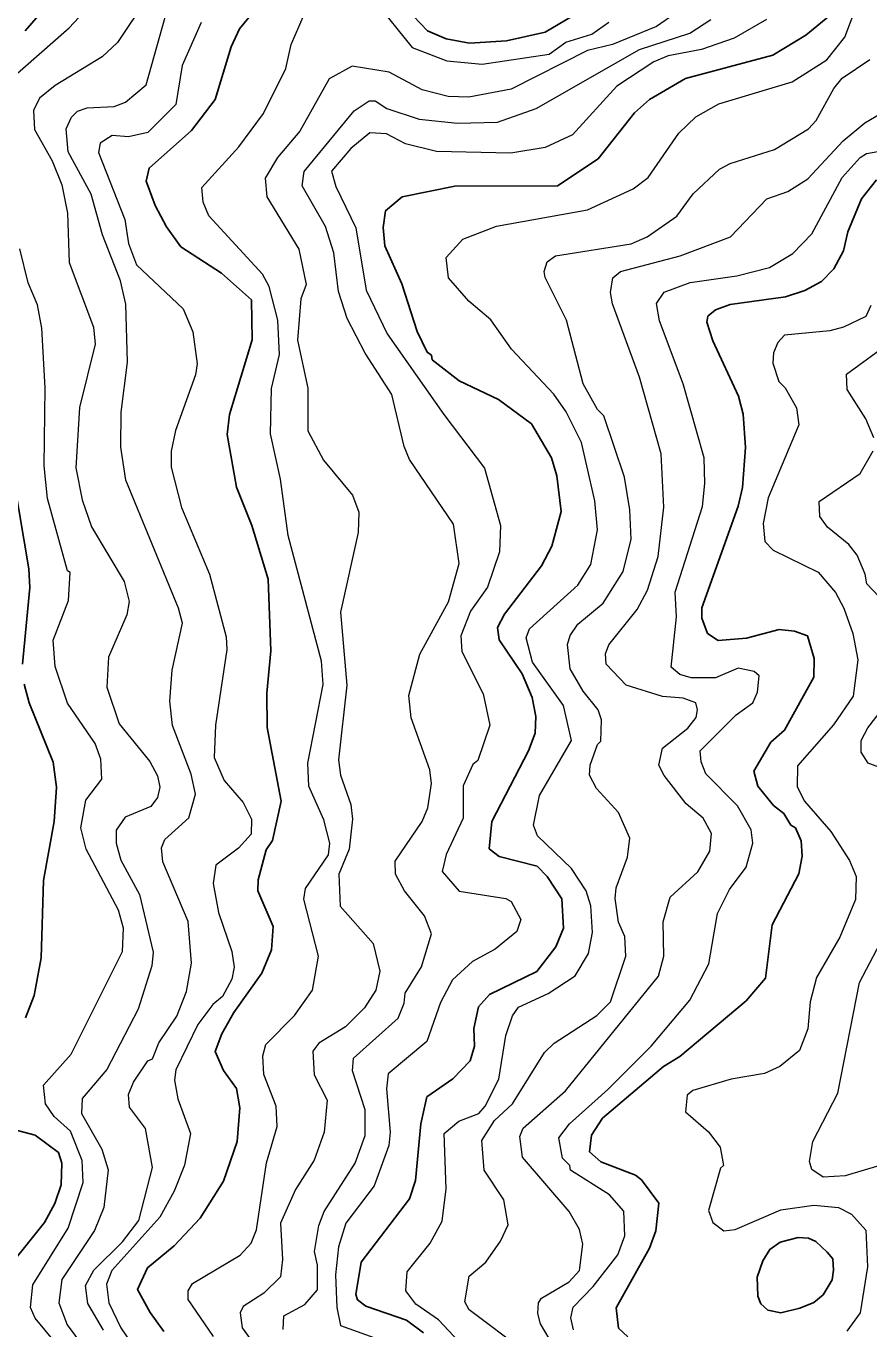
# Model space of a CAD drawing. Extents: x 673.3 to 698.5, y 6984.3 to 7012.3.
# Drawn here: x 692.52 to 693.369, y 7002.723 to 7004.035 of the extents above; entities that cross this region are included whole.
import ezdxf

# ---------------------------------------------------------------- set-up
doc = ezdxf.new("R2010")
doc.units = 0
doc.header["$LTSCALE"] = 0.032
doc.layers.add('1', color=7, linetype='Continuous', lineweight=25)
doc.layers.add('2', color=7, linetype='Continuous', lineweight=13)

msp = doc.modelspace()

# ---------------------------------------------------------------- linework, layer by layer
at = {"layer": '1'}
for points in [[(692.584, 7004.105), (692.5193, 7004.0304)], [(692.6591, 7002.7207), (692.6453, 7002.7396), (692.6326, 7002.7628), (692.6426, 7002.7848), (692.6695, 7002.8068), (692.6958, 7002.8347), (692.7193, 7002.872), (692.7328, 7002.912), (692.7357, 7002.9458), (692.7322, 7002.9653), (692.7193, 7002.9833), (692.7107, 7003.0025), (692.7174, 7003.0204), (692.7294, 7003.0419), (692.7577, 7003.0816), (692.7674, 7003.1048), (692.7691, 7003.1284), (692.7538, 7003.1643), (692.7542, 7003.1754), (692.762, 7003.2056), (692.7684, 7003.2149), (692.7773, 7003.2547), (692.7632, 7003.3287), (692.7627, 7003.3633), (692.7667, 7003.406), (692.7642, 7003.4781), (692.7478, 7003.5322), (692.7324, 7003.5709), (692.7228, 7003.624), (692.7251, 7003.6439), (692.7479, 7003.7192), (692.7472, 7003.7594), (692.7172, 7003.7865), (692.6763, 7003.8129), (692.6616, 7003.8332), (692.6502, 7003.8545), (692.6414, 7003.8791), (692.6443, 7003.8923), (692.687, 7003.9302), (692.7109, 7003.9612), (692.7269, 7004.0143), (692.7354, 7004.0325), (692.7494, 7004.0496)], [(693.3334, 7004.049), (693.3055, 7004.0261), (693.2722, 7004.0061), (693.1843, 7003.9823), (693.1481, 7003.9612), (693.133, 7003.9478), (693.0965, 7003.9016), (693.0554, 7003.8742), (692.952, 7003.8739), (692.899, 7003.8634), (692.8824, 7003.8493), (692.88, 7003.8323), (692.8815, 7003.8139), (692.8987, 7003.7756), (692.9143, 7003.7278), (692.9243, 7003.7068), (692.9286, 7003.7037), (692.9293, 7003.6992), (692.9566, 7003.6781), (692.996, 7003.6591), (693.0294, 7003.6346), (693.0493, 7003.6003), (693.0549, 7003.5823), (693.059, 7003.5465), (693.0496, 7003.5114), (693.0395, 7003.4916), (693.0021, 7003.443), (692.9949, 7003.4295), (692.9967, 7003.4172), (693.0199, 7003.3828), (693.0298, 7003.3589), (693.0338, 7003.34), (693.0329, 7003.3232), (693.0263, 7003.3052), (692.9892, 7003.2341), (692.9866, 7003.2067), (692.9967, 7003.199), (693.0349, 7003.1891), (693.0449, 7003.1788), (693.0598, 7003.1564), (693.0615, 7003.1266), (693.0537, 7003.1078), (693.0346, 7003.0832), (692.9871, 7003.0599), (692.976, 7003.0475), (692.9712, 7003.0256), (692.9719, 7003.0078), (692.9675, 7002.9931), (692.95, 7002.9749), (692.9239, 7002.9569), (692.9178, 7002.9297), (692.9125, 7002.8725), (692.9066, 7002.8541), (692.8578, 7002.7904), (692.8523, 7002.758), (692.8541, 7002.7524)], [(692.9034, 7004.0527), (692.9247, 7004.0303), (692.9435, 7004.0224), (692.9667, 7004.0181), (693.0042, 7004.0205), (693.0429, 7004.0292), (693.0767, 7004.0488)], [(693.1262, 7002.7151), (693.1169, 7002.724), (693.1145, 7002.7443), (693.1481, 7002.8045), (693.1544, 7002.822), (693.1576, 7002.8499), (693.14, 7002.8734), (693.1339, 7002.8779), (693.0992, 7002.8916), (693.0878, 7002.9014), (693.0898, 7002.9182), (693.1008, 7002.9353), (693.1622, 7002.9876), (693.1785, 7002.9975), (693.2453, 7003.0536), (693.2648, 7003.0764), (693.2717, 7003.13), (693.2983, 7003.1815), (693.3017, 7003.1993), (693.3009, 7003.2147), (693.2951, 7003.2279), (693.2904, 7003.2306), (693.2834, 7003.2423), (693.273, 7003.2503), (693.2572, 7003.2699), (693.253, 7003.2849), (693.2702, 7003.314), (693.284, 7003.3261), (693.3136, 7003.3797), (693.3139, 7003.3983), (693.3071, 7003.4212), (693.2942, 7003.4258), (693.2785, 7003.4277), (693.2458, 7003.4188), (693.2173, 7003.4163), (693.2065, 7003.4236), (693.2008, 7003.439), (693.2009, 7003.4493), (693.2375, 7003.5517), (693.2416, 7003.5707), (693.2448, 7003.6108), (693.2424, 7003.6445), (693.2378, 7003.6625), (693.2119, 7003.7183), (693.2057, 7003.7371), (693.2067, 7003.743), (693.2146, 7003.7493), (693.2292, 7003.755), (693.2849, 7003.7624), (693.3045, 7003.769), (693.3212, 7003.7779), (693.3338, 7003.7907), (693.3433, 7003.809), (693.3478, 7003.828), (693.3614, 7003.8612), (693.3767, 7003.8803)], [(692.5029, 7003.6081), (692.5233, 7003.4888), (692.524, 7003.4697), (692.5167, 7003.3926)], [(692.5183, 7003.3726), (692.5236, 7003.3537), (692.5477, 7003.2938), (692.5509, 7003.2689), (692.5485, 7003.2341), (692.5378, 7003.1749), (692.5356, 7003.0968), (692.5286, 7003.0588), (692.5198, 7003.0365)], [(692.5054, 7002.9248), (692.5294, 7002.9183), (692.5531, 7002.9009), (692.5565, 7002.8901), (692.5557, 7002.8682), (692.5492, 7002.8494), (692.5388, 7002.8302), (692.4898, 7002.7696)], [(692.8541, 7002.7524), (692.8625, 7002.7462), (692.9035, 7002.7321), (692.9206, 7002.7191)]]:
    msp.add_lwpolyline(points, dxfattribs=at)
msp.add_lwpolyline([(693.2673, 7002.7422), (693.2601, 7002.7485), (693.2571, 7002.7561), (693.2564, 7002.7753), (693.2621, 7002.7918), (693.2692, 7002.8032), (693.2797, 7002.8105), (693.2978, 7002.8152), (693.3082, 7002.8144), (693.3156, 7002.8111), (693.3271, 7002.8004), (693.3327, 7002.7937), (693.3333, 7002.7825), (693.3319, 7002.7726), (693.323, 7002.7576), (693.3136, 7002.7497), (693.2995, 7002.7442), (693.2805, 7002.7394)], close=True, dxfattribs=at)
at = {"layer": '2'}
for points in [[(692.5034, 7003.9804), (692.5639, 7004.0335), (692.6741, 7004.1516)], [(692.6424, 7004.0637), (692.6125, 7004.0186), (692.597, 7004.0041), (692.5495, 7003.9754), (692.5338, 7003.9626), (692.528, 7003.9501), (692.5288, 7003.9312), (692.5466, 7003.8994), (692.5565, 7003.8753), (692.5622, 7003.8468), (692.5639, 7003.7971), (692.5884, 7003.7319), (692.59, 7003.715), (692.574, 7003.6511), (692.5704, 7003.5905), (692.5769, 7003.558), (692.5862, 7003.5311), (692.6191, 7003.4759), (692.624, 7003.4559), (692.6217, 7003.4424), (692.6032, 7003.3996), (692.6016, 7003.3693), (692.6142, 7003.3326), (692.645, 7003.2945), (692.6526, 7003.2802), (692.6551, 7003.2689), (692.6527, 7003.2585), (692.6461, 7003.2493), (692.6201, 7003.2386), (692.6112, 7003.2256), (692.6112, 7003.2124), (692.6159, 7003.1954), (692.6346, 7003.1608), (692.6484, 7003.1026), (692.6469, 7003.0889), (692.6332, 7003.0452), (692.6018, 7002.9845), (692.577, 7002.9553), (692.5763, 7002.9402), (692.5965, 7002.9042), (692.6029, 7002.8833), (692.5987, 7002.8455), (692.5894, 7002.8223), (692.5563, 7002.7731), (692.5534, 7002.7493), (692.5616, 7002.7273), (692.5858, 7002.6947)], [(692.7617, 7003.0095), (692.7907, 7003.0389), (692.8088, 7003.0644), (692.8147, 7003.0986), (692.8001, 7003.156), (692.8016, 7003.1667), (692.825, 7003.2007), (692.8261, 7003.2123), (692.8203, 7003.2357), (692.805, 7003.2697), (692.8042, 7003.293), (692.8196, 7003.3722), (692.8178, 7003.3957), (692.7841, 7003.5223), (692.7764, 7003.5791), (692.7666, 7003.6247), (692.7675, 7003.6703), (692.7756, 7003.7045), (692.7739, 7003.7391), (692.765, 7003.7729), (692.7583, 7003.7854), (692.7044, 7003.844), (692.6986, 7003.8578), (692.6974, 7003.8726), (692.7345, 7003.9136), (692.7593, 7003.9473), (692.782, 7003.9925), (692.7874, 7004.0167), (692.809, 7004.0674)], [(692.8712, 7004.0607), (692.909, 7004.0136), (692.9439, 7004.0002), (692.9796, 7003.9969), (693.0471, 7004.0068), (693.0639, 7004.0191), (693.0899, 7004.0271), (693.1071, 7004.0393)], [(693.0732, 7003.0786), (693.0866, 7003.1011), (693.0907, 7003.1224), (693.0891, 7003.1491), (693.0844, 7003.1642), (693.0694, 7003.1868), (693.0353, 7003.2199), (693.0314, 7003.2306), (693.0373, 7003.2605), (693.0696, 7003.3156), (693.0614, 7003.3511), (693.0304, 7003.3947), (693.024, 7003.4193), (693.0273, 7003.4283), (693.0759, 7003.4722), (693.0891, 7003.4929), (693.0956, 7003.528), (693.0931, 7003.557), (693.0795, 7003.616), (693.0641, 7003.6469), (693.0519, 7003.6644), (693.0091, 7003.7097), (692.9882, 7003.7395), (692.9661, 7003.7583), (692.9457, 7003.7818), (692.9435, 7003.8022), (692.9601, 7003.8206), (692.9941, 7003.8337), (693.0856, 7003.8502), (693.1317, 7003.8712), (693.1467, 7003.8826), (693.1777, 7003.9274), (693.1949, 7003.944), (693.2178, 7003.9569), (693.2917, 7003.9792), (693.3266, 7004.0012), (693.3449, 7004.024), (693.3589, 7004.0615)], [(692.6737, 7003.449), (692.6208, 7003.5778), (692.6159, 7003.611), (692.6161, 7003.6465), (692.6226, 7003.6968), (692.6208, 7003.7553), (692.6153, 7003.7788), (692.5974, 7003.8251), (692.5858, 7003.8658), (692.5626, 7003.9087), (692.5606, 7003.9317), (692.5662, 7003.9436), (692.5723, 7003.9494), (692.5819, 7003.9528), (692.6091, 7003.9544), (692.6204, 7003.9587), (692.6414, 7003.9762), (692.6605, 7004.0443)], [(693.1736, 7004.0474), (693.155, 7004.0347), (693.1109, 7004.0167)], [(692.6966, 7004.0389), (692.6774, 7003.9955), (692.6713, 7003.9564), (692.6431, 7003.9282), (692.6234, 7003.9236), (692.607, 7003.925), (692.5951, 7003.9172), (692.5932, 7003.9078), (692.6198, 7003.8404), (692.6235, 7003.8162), (692.6316, 7003.7949), (692.6787, 7003.7506), (692.6884, 7003.7273), (692.6925, 7003.6951), (692.691, 7003.6839), (692.6709, 7003.6278), (692.6665, 7003.6072), (692.6665, 7003.5909), (692.6768, 7003.5505), (692.7051, 7003.4834), (692.7217, 7003.4202), (692.7226, 7003.4075), (692.7112, 7003.3312), (692.7097, 7003.2987), (692.7198, 7003.2755), (692.7389, 7003.2533), (692.7472, 7003.2365), (692.7469, 7003.2215), (692.7344, 7003.2073), (692.7116, 7003.1901), (692.7089, 7003.1716), (692.7142, 7003.1427), (692.7276, 7003.1032), (692.73, 7003.0875), (692.7275, 7003.0753), (692.7182, 7003.0578), (692.7084, 7003.05), (692.6933, 7003.0297), (692.6712, 7002.9841), (692.6698, 7002.9736), (692.6731, 7002.955), (692.6859, 7002.9201), (692.6799, 7002.8881), (692.6694, 7002.8618), (692.6549, 7002.8357), (692.6066, 7002.7821), (692.6014, 7002.7683), (692.6038, 7002.7493), (692.6159, 7002.7243), (692.6538, 7002.6684)], [(692.8921, 7003.1944), (692.9191, 7003.2341), (692.9249, 7003.2478), (692.9287, 7003.2726), (692.927, 7003.2863), (692.9082, 7003.3387), (692.9059, 7003.3612), (692.917, 7003.4026), (692.9458, 7003.4554), (692.9564, 7003.4941), (692.9506, 7003.5335), (692.9066, 7003.5989), (692.9011, 7003.6117), (692.8887, 7003.6641), (692.8619, 7003.7058), (692.8437, 7003.7408), (692.8351, 7003.768), (692.8302, 7003.8068), (692.8219, 7003.8335), (692.7985, 7003.8743), (692.8003, 7003.8888), (692.8508, 7003.9498), (692.8657, 7003.96), (692.8717, 7003.9601), (692.8837, 7003.9523), (692.9162, 7003.9415), (692.9549, 7003.9375), (692.9949, 7003.9383), (693.0341, 7003.9522), (693.1379, 7004.0118), (693.1888, 7004.028), (693.21, 7004.0419)], [(693.266, 7004.042), (693.2332, 7004.0229), (693.2003, 7004.0116), (693.1669, 7004.0054), (693.1525, 7003.9992), (693.1152, 7003.9748), (693.0707, 7003.9256), (693.0429, 7003.9128), (693.0084, 7003.9073), (692.9335, 7003.9088), (692.9024, 7003.9167), (692.8832, 7003.9268), (692.8664, 7003.9276), (692.8473, 7003.9121), (692.8278, 7003.8892), (692.8324, 7003.8737), (692.8525, 7003.832), (692.8629, 7003.7694), (692.8841, 7003.7252), (692.9409, 7003.6442), (692.9819, 7003.5899), (692.9979, 7003.5323), (692.9971, 7003.5059), (692.9851, 7003.4703), (692.968, 7003.446), (692.9581, 7003.4211), (692.9593, 7003.4053), (692.9807, 7003.3628), (692.9873, 7003.3311), (692.9754, 7003.2955), (692.9703, 7003.2916), (692.9605, 7003.2701), (692.9604, 7003.2375), (692.9432, 7003.2009), (692.9394, 7003.1837), (692.9563, 7003.164), (693.0036, 7003.1566), (693.0089, 7003.1536), (693.0184, 7003.1356), (693.0144, 7003.1233), (692.9928, 7003.1056), (692.9698, 7003.0933), (692.9496, 7003.0747), (692.9377, 7003.0519), (692.9239, 7003.0127), (692.885, 7002.98), (692.8832, 7002.9648), (692.887, 7002.9212), (692.8855, 7002.9079), (692.8709, 7002.8674), (692.8423, 7002.8297), (692.8351, 7002.8058), (692.8319, 7002.7775), (692.8333, 7002.7447), (692.8369, 7002.7265), (692.8957, 7002.7055)], [(693.1109, 7004.0167), (693.0856, 7004.0106), (693.0089, 7003.9717), (692.9661, 7003.9635), (692.9455, 7003.9643), (692.9192, 7003.9711), (692.8861, 7003.9888), (692.8487, 7003.995), (692.8255, 7003.9822), (692.7959, 7003.9295), (692.7736, 7003.903), (692.761, 7003.8819), (692.7629, 7003.8633), (692.7951, 7003.8104), (692.8025, 7003.7749), (692.7969, 7003.7604), (692.7936, 7003.7189), (692.8041, 7003.6707), (692.8042, 7003.6277), (692.8197, 7003.5981), (692.8489, 7003.5628), (692.8553, 7003.5456), (692.8546, 7003.5253), (692.8368, 7003.445), (692.8432, 7003.3715), (692.8351, 7003.2963), (692.8368, 7003.2807), (692.8473, 7003.2514), (692.849, 7003.2365), (692.8457, 7003.2064), (692.8354, 7003.1811), (692.8367, 7003.1489), (692.8697, 7003.1114), (692.8766, 7003.0836), (692.8724, 7003.0642), (692.8611, 7003.0465), (692.8419, 7003.0274), (692.815, 7003.0108), (692.8091, 7003.0029), (692.8106, 7002.9792), (692.8236, 7002.9536), (692.8204, 7002.9212), (692.8105, 7002.8932), (692.7916, 7002.8635), (692.7764, 7002.8296), (692.7787, 7002.7931), (692.7764, 7002.7757), (692.7596, 7002.7592), (692.739, 7002.7459), (692.7358, 7002.7395), (692.7378, 7002.7244), (692.7796, 7002.667)], [(693.0218, 7002.7009), (692.9664, 7002.7425), (692.9622, 7002.7503), (692.9665, 7002.7763), (692.9834, 7002.7905), (692.9981, 7002.8114), (693.0059, 7002.8281), (693.0013, 7002.8533), (692.9817, 7002.883), (692.9793, 7002.9129), (692.9919, 7002.933), (693.0103, 7002.9498), (693.0424, 7003.0014), (693.052, 7003.0108), (693.0952, 7003.0387), (693.1088, 7003.0525), (693.1241, 7003.0987), (693.1234, 7003.1184), (693.1169, 7003.1328), (693.1136, 7003.1567), (693.1145, 7003.1673), (693.1259, 7003.1983), (693.1282, 7003.2175), (693.117, 7003.2434), (693.0947, 7003.2675), (693.0877, 7003.2808), (693.0884, 7003.291), (693.0956, 7003.3116), (693.099, 7003.3151), (693.0997, 7003.3366), (693.0963, 7003.3465), (693.0812, 7003.3655), (693.0681, 7003.3878), (693.0655, 7003.4126), (693.0681, 7003.4214), (693.0759, 7003.433), (693.1015, 7003.4539), (693.1216, 7003.4861), (693.1298, 7003.5186), (693.1283, 7003.5479), (693.1229, 7003.5808), (693.1021, 7003.6426), (693.0958, 7003.6492), (693.0812, 7003.675), (693.0646, 7003.739), (693.0429, 7003.7821), (693.042, 7003.788), (693.0451, 7003.7979), (693.0536, 7003.804), (693.1296, 7003.816), (693.1459, 7003.823), (693.1757, 7003.8439), (693.1922, 7003.8663), (693.2187, 7003.8912), (693.2292, 7003.8967), (693.2738, 7003.9108), (693.3082, 7003.9319), (693.3159, 7003.9401), (693.3337, 7003.9724), (693.3422, 7003.9828), (693.3701, 7004.0017)], [(693.081, 7002.8084), (693.0775, 7002.8234), (693.0671, 7002.8414), (693.0203, 7002.8961), (693.0177, 7002.9169), (693.021, 7002.9253), (693.0636, 7002.9631), (693.1571, 7003.0785), (693.1624, 7003.0984), (693.1617, 7003.1331), (693.169, 7003.1579), (693.1968, 7003.1836), (693.2087, 7003.2043), (693.2105, 7003.2221), (693.2023, 7003.2377), (693.1851, 7003.252), (693.1628, 7003.2805), (693.1576, 7003.2909), (693.1611, 7003.3081), (693.1867, 7003.3281), (693.1951, 7003.3389), (693.1965, 7003.3465), (693.1947, 7003.3536), (693.182, 7003.3584), (693.1611, 7003.36), (693.1245, 7003.3714), (693.1046, 7003.3925), (693.1039, 7003.4032), (693.1071, 7003.4121), (693.1358, 7003.4477), (693.1462, 7003.467), (693.1567, 7003.5009), (693.1624, 7003.5508), (693.16, 7003.6043), (693.1381, 7003.6815), (693.111, 7003.7556), (693.1088, 7003.767), (693.1112, 7003.7817), (693.1189, 7003.7882), (693.179, 7003.8039), (693.2295, 7003.8231), (693.2662, 7003.8612), (693.2874, 7003.8688), (693.3076, 7003.8814), (693.3432, 7003.9195), (693.3649, 7003.9378), (693.3802, 7003.9468)], [(693.2352, 7003.3417), (693.252, 7003.3538), (693.2569, 7003.3643), (693.2585, 7003.3809), (693.2536, 7003.3852), (693.2375, 7003.3886), (693.2146, 7003.3788), (693.1899, 7003.3788), (693.1788, 7003.3821), (693.1698, 7003.3897), (693.1754, 7003.4404), (693.1739, 7003.4651), (693.2015, 7003.5514), (693.2039, 7003.5746), (693.2031, 7003.6003), (693.1821, 7003.675), (693.158, 7003.7383), (693.1552, 7003.7557), (693.1627, 7003.7673), (693.1892, 7003.7769), (693.236, 7003.7836), (693.2688, 7003.7921), (693.2925, 7003.8062), (693.3117, 7003.8261), (693.342, 7003.8826), (693.3601, 7003.903), (693.3666, 7003.907), (693.4007, 7003.9129)], [(692.5604, 7002.6966), (692.5295, 7002.7341), (692.5249, 7002.7449), (692.5272, 7002.7677), (692.5629, 7002.8248), (692.5777, 7002.8706), (692.577, 7002.8927), (692.5651, 7002.9223), (692.5487, 7002.9371), (692.5399, 7002.9498), (692.5379, 7002.9688), (692.5659, 7002.9999), (692.6175, 7003.1032), (692.6183, 7003.1267), (692.6135, 7003.145), (692.5808, 7003.2064), (692.5754, 7003.2277), (692.5807, 7003.2558), (692.5965, 7003.2768), (692.5956, 7003.297), (692.5898, 7003.3128), (692.562, 7003.3532), (692.5497, 7003.3903), (692.5477, 7003.4167), (692.563, 7003.4569), (692.5647, 7003.4851), (692.5622, 7003.4866), (692.5419, 7003.5595), (692.5387, 7003.5925), (692.5395, 7003.6709), (692.5361, 7003.731), (692.5318, 7003.7546), (692.5224, 7003.7765), (692.5142, 7003.8108)], [(693.3711, 7003.7539), (693.3658, 7003.7427), (693.3433, 7003.732), (693.3298, 7003.7284), (693.284, 7003.7241), (693.2774, 7003.7167), (693.273, 7003.7063), (693.2724, 7003.6958), (693.2782, 7003.6774), (693.2847, 7003.6709), (693.296, 7003.6508), (693.2985, 7003.6336), (693.2677, 7003.5602), (693.2627, 7003.5342), (693.2641, 7003.5163), (693.2725, 7003.5075), (693.318, 7003.4853), (693.3355, 7003.4648), (693.3439, 7003.4491), (693.3528, 7003.4234), (693.3579, 7003.397), (693.3531, 7003.3604), (693.3335, 7003.3315), (693.2971, 7003.2903), (693.2967, 7003.269), (693.3042, 7003.2546), (693.3307, 7003.2242), (693.3496, 7003.195), (693.3562, 7003.1789), (693.3554, 7003.1557), (693.3397, 7003.1176), (693.3162, 7003.077), (693.31, 7003.0526), (693.3074, 7003.0254), (693.2991, 7003.0034), (693.2792, 7002.9875), (693.264, 7002.9804), (693.2303, 7002.9747), (693.1916, 7002.9633), (693.1859, 7002.9587), (693.1845, 7002.9417), (693.2074, 7002.9216), (693.2194, 7002.9062), (693.2227, 7002.8879), (693.2195, 7002.885), (693.2074, 7002.8425), (693.212, 7002.8302), (693.2231, 7002.8219), (693.2344, 7002.8234), (693.2804, 7002.8432), (693.3135, 7002.8478), (693.3384, 7002.8453), (693.3514, 7002.8388), (693.3659, 7002.8225), (693.3676, 7002.7856), (693.3601, 7002.7393), (693.3467, 7002.721)], [(693.374, 7003.6207), (693.3659, 7003.6397), (693.3471, 7003.6693), (693.3466, 7003.6848), (693.3926, 7003.7181)], [(693.3913, 7003.4477), (693.3669, 7003.4736), (693.3654, 7003.4833), (693.3571, 7003.5025), (693.3489, 7003.5131), (693.3274, 7003.5306), (693.3196, 7003.5415), (693.3191, 7003.5565), (693.3601, 7003.5848), (693.3734, 7003.6075)], [(692.5984, 7002.7218), (692.5826, 7002.7487), (692.5803, 7002.7668), (692.5887, 7002.7824), (692.6174, 7002.8109), (692.6339, 7002.8324), (692.6477, 7002.8856), (692.6405, 7002.9249), (692.6245, 7002.9466), (692.6234, 7002.9593), (692.6284, 7002.9718), (692.6428, 7002.9933), (692.6476, 7002.9951), (692.6542, 7003.0113), (692.6721, 7003.0381), (692.682, 7003.0631), (692.6868, 7003.0914), (692.6835, 7003.1334), (692.6579, 7003.1937), (692.6567, 7003.2076), (692.6601, 7003.2159), (692.6844, 7003.2379), (692.691, 7003.2617), (692.6867, 7003.282), (692.6679, 7003.331), (692.6652, 7003.3554), (692.6673, 7003.3866), (692.6778, 7003.4339), (692.6737, 7003.449)], [(693.0715, 7002.7221), (693.069, 7002.7343), (693.0713, 7002.7452), (693.0913, 7002.766), (693.1163, 7002.7979), (693.1233, 7002.8168), (693.1224, 7002.8419), (693.1079, 7002.8583), (693.0686, 7002.883), (693.0679, 7002.8876), (693.0605, 7002.8953), (693.0567, 7002.9156), (693.0676, 7002.9298), (693.1062, 7002.9642), (693.1499, 7003.0079), (693.1887, 7003.0541), (693.2077, 7003.091), (693.2165, 7003.1416), (693.2286, 7003.1657), (693.2455, 7003.1883), (693.252, 7003.2124), (693.2503, 7003.2259), (693.2367, 7003.2499), (693.2047, 7003.2822), (693.2, 7003.2942), (693.1992, 7003.3052), (693.2352, 7003.3417)], [(693.4026, 7003.2803), (693.3683, 7003.2928), (693.3612, 7003.3041), (693.3612, 7003.3158), (693.3678, 7003.3286), (693.3818, 7003.3463)], [(692.7792, 7002.7226), (692.78, 7002.7365), (692.8009, 7002.7477), (692.8139, 7002.7627), (692.8139, 7002.7875), (692.8107, 7002.8012), (692.815, 7002.8273), (692.8206, 7002.8415), (692.8518, 7002.89), (692.8619, 7002.9178), (692.8619, 7002.9439), (692.849, 7002.983), (692.8499, 7002.996), (692.8951, 7003.036), (692.9011, 7003.0512), (692.902, 7003.0614), (692.9185, 7003.0879), (692.9286, 7003.1209), (692.9214, 7003.1393), (692.9013, 7003.1644), (692.8924, 7003.181), (692.8921, 7003.1944)], [(693.38, 7002.8879), (693.3452, 7002.8772), (693.3231, 7002.8759), (693.3115, 7002.8838), (693.3091, 7002.8919), (693.3126, 7002.9119), (693.3376, 7002.9605), (693.3594, 7003.0719), (693.3873, 7003.125)], [(692.9664, 7002.6993), (692.9358, 7002.7323), (692.9129, 7002.748), (692.9026, 7002.7616), (692.9042, 7002.7807), (692.9271, 7002.8095), (692.9393, 7002.8316), (692.9434, 7002.8641), (692.9413, 7002.92), (692.9562, 7002.9323), (692.9762, 7002.9402), (692.9826, 7002.9474), (692.9963, 7002.9748), (693.0036, 7003.0188), (693.0103, 7003.0386), (693.0161, 7003.0473), (693.0459, 7003.0611), (693.0732, 7003.0786)], [(692.709, 7002.7156), (692.6837, 7002.7529), (692.6837, 7002.7615), (692.6878, 7002.769), (692.736, 7002.7976), (692.747, 7002.8096), (692.7524, 7002.8229), (692.7626, 7002.8905), (692.7732, 7002.927), (692.7722, 7002.9475), (692.7598, 7002.9795), (692.7586, 7002.9981), (692.7617, 7003.0095)], [(693.0472, 7002.7134), (693.0382, 7002.7283), (693.0355, 7002.7388), (693.0362, 7002.7495), (693.0395, 7002.754), (693.0672, 7002.7705), (693.0776, 7002.7819), (693.081, 7002.8084)]]:
    msp.add_lwpolyline(points, dxfattribs=at)

doc.saveas('drawing.dxf')
